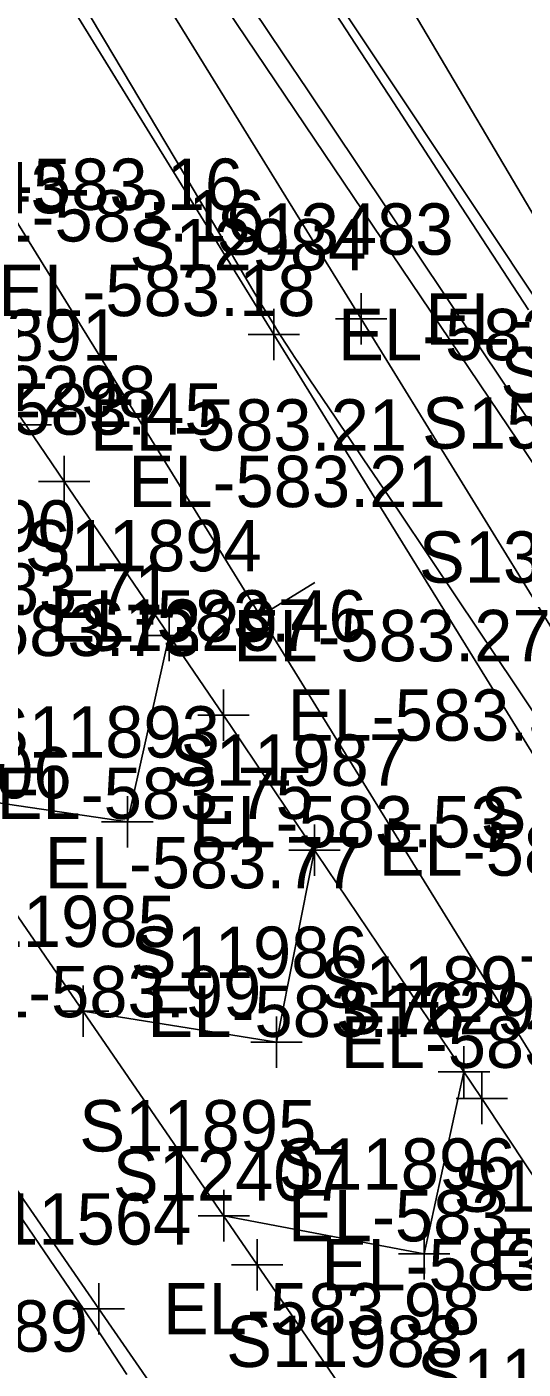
# Model space of a CAD drawing. Extents: x 1729869 to 1735532, y 648588 to 653771.
# Drawn here: x 1731625.1 to 1731663.7, y 651415.7 to 651520.3 of the extents above; entities that cross this region are included whole.
import ezdxf

# ---------------------------------------------------------------- set-up
doc = ezdxf.new("R2010")
doc.units = 0
for name, color, linetype in [('SURVEY - CENTERLINE - Preliminary', 7, 'Continuous'), ('SURVEY - CENTERLINE - Preliminary Text', 7, 'Continuous'), ('SURVEY - CONTOURS - Intermediate with optional Text', 7, 'Continuous'), ('SURVEY - DRAINAGE - Storm Sewer', 7, 'Continuous'), ('SURVEY - DTM - Breaklines', 7, 'Continuous'), ('SURVEY - DTM - Breaklines - Points - Numbers', 7, 'Continuous'), ('SURVEY - TRAFFIC CONTROL - Pavement Marking - Points - Elevations', 7, 'Continuous'), ('SURVEY - TRAFFIC CONTROL - Pavement Marking - Points - Locators', 7, 'Continuous'), ('SURVEY - TRAFFIC CONTROL - Pavement Marking - Points - Numbers', 7, 'Continuous'), ('SURVEY - TRAFFIC CONTROL - Pavement Marking with Text', 7, 'Continuous'), ('SURVEY - TRANSPORTATION - Features', 7, 'Continuous'), ('SURVEY - TRANSPORTATION - Features - Points - Elevations', 7, 'Continuous'), ('SURVEY - TRANSPORTATION - Features - Points - Locators', 7, 'Continuous'), ('SURVEY - TRANSPORTATION - Features - Points - Numbers', 7, 'Continuous'), ('SURVEY - TRANSPORTATION - Roads', 7, 'Continuous'), ('SURVEY - TRANSPORTATION - Roads - Points - Elevations', 7, 'Continuous'), ('SURVEY - TRANSPORTATION - Roads - Points - Locators', 7, 'Continuous'), ('SURVEY - TRANSPORTATION - Roads - Points - Numbers', 7, 'Continuous')]:
    doc.layers.add(name, color=color, linetype=linetype)

msp = doc.modelspace()

# ---------------------------------------------------------------- linework, layer by layer
at = {"layer": 'SURVEY - CENTERLINE - Preliminary'}
msp.add_line((1731573.18, 651587.85), (1731916.82, 651031.47), dxfattribs=at)
at = {"layer": 'SURVEY - CENTERLINE - Preliminary Text'}
msp.add_line((1731643.27, 651474.38), (1731647.52, 651477), dxfattribs=at)
at = {"layer": 'SURVEY - CONTOURS - Intermediate with optional Text'}
for points in [[(1731666.78, 651463.5), (1731663.1, 651469.02), (1731658.61, 651475.72), (1731654.09, 651482.46), (1731651.28, 651486.63), (1731649.15, 651489.79), (1731647.08, 651492.86), (1731646.37, 651493.91), (1731646.02, 651494.44), (1731645.67, 651494.96), (1731645.34, 651495.47), (1731644.85, 651496.22), (1731644.54, 651496.71), (1731644.31, 651497.09), (1731643.85, 651497.83), (1731643.4, 651498.58), (1731642.69, 651499.75), (1731641.43, 651501.89), (1731639.55, 651505.08), (1731637.28, 651508.89), (1731631.14, 651519.22), (1731626.94, 651526.27)], [(1731665.33, 651487.86), (1731662.39, 651492.27), (1731650.93, 651509.39), (1731646.94, 651515.36), (1731645.06, 651518.15), (1731642.72, 651521.62)], [(1731648.83, 651521.73), (1731650.67, 651518.91), (1731653.65, 651514.33), (1731658.54, 651506.81), (1731664.13, 651498.23)], [(1731632.89, 651415.33), (1731630.96, 651418.27), (1731630.27, 651419.31), (1731629.77, 651420.05), (1731628.87, 651421.36), (1731626.86, 651424.31), (1731622.78, 651430.26)]]:
    msp.add_lwpolyline(points, dxfattribs=at)
at = {"layer": 'SURVEY - DRAINAGE - Storm Sewer'}
msp.add_line((1731578.31, 651651.7), (1731685.78, 651469.58), dxfattribs=at)
at = {"layer": 'SURVEY - DTM - Breaklines'}
for points in [[(1731329.07, 651966.06), (1731359.73, 651926.55), (1731391.78, 651888.07), (1731423.01, 651848.98), (1731455.16, 651810.58), (1731479.95, 651777.55), (1731506.27, 651734.81), (1731535.38, 651694.14), (1731562.2, 651652.75), (1731588.04, 651609.92), (1731613.6, 651566.91), (1731639.15, 651523.89), (1731667.1, 651482.42), (1731693.64, 651440.04), (1731719.24, 651397.05), (1731747.22, 651355.59), (1731769.13, 651321.34), (1731788.96, 651288.22), (1731795.99, 651292.73)], [(1731576.5, 651649.13), (1731594.65, 651614.16), (1731618.96, 651570.35), (1731645.49, 651527.96), (1731673.2, 651486.32), (1731681.58, 651472.9)]]:
    msp.add_lwpolyline(points, dxfattribs=at)
at = {"layer": 'SURVEY - TRAFFIC CONTROL - Pavement Marking - Points - Locators'}
for p, q in [((1731627.01, 651489.26), (1731623.01, 651489.26)), ((1731636.18, 651474.86), (1731636.18, 651470.86)), ((1731638.18, 651472.86), (1731634.18, 651472.86)), ((1731632.92, 651460.36), (1731632.92, 651456.36)), ((1731634.92, 651458.36), (1731630.92, 651458.36)), ((1731647.48, 651458.16), (1731647.48, 651454.16)), ((1731649.48, 651456.16), (1731645.48, 651456.16)), ((1731629.49, 651445.61), (1731629.49, 651441.61)), ((1731631.49, 651443.61), (1731627.49, 651443.61)), ((1731644.53, 651443.2), (1731644.53, 651439.2)), ((1731646.53, 651441.2), (1731642.53, 651441.2)), ((1731659.12, 651440.89), (1731659.12, 651436.89)), ((1731661.12, 651438.89), (1731657.12, 651438.89)), ((1731640.42, 651429.69), (1731640.42, 651425.69)), ((1731642.42, 651427.69), (1731638.42, 651427.69)), ((1731656.03, 651426.71), (1731656.03, 651422.71)), ((1731658.03, 651424.71), (1731654.03, 651424.71)), ((1731630.69, 651422.44), (1731630.69, 651418.44)), ((1731632.69, 651420.44), (1731628.69, 651420.44))]:
    msp.add_line(p, q, dxfattribs=at)
at = {"layer": 'SURVEY - TRAFFIC CONTROL - Pavement Marking with Text'}
for points in [[(1731707.89, 651308.47), (1731686.32, 651339.76), (1731680.65, 651348), (1731674.99, 651356.24), (1731648.88, 651394.12), (1731630.69, 651420.44), (1731613.66, 651445.14), (1731588.74, 651481.41), (1731585.31, 651486.34), (1731584.17, 651487.98), (1731563.67, 651517.57), (1731540.95, 651550.5), (1731539.81, 651552.14), (1731538.67, 651553.78), (1731534.1, 651560.35), (1731529.53, 651566.92), (1731528.39, 651568.56), (1731525.64, 651572.52)], [(1731617.75, 651460.58), (1731632.92, 651458.36), (1731636.18, 651472.86)], [(1731629.49, 651443.61), (1731644.53, 651441.2), (1731647.48, 651456.16)], [(1731640.42, 651427.69), (1731656.03, 651424.71), (1731659.12, 651438.89)]]:
    msp.add_lwpolyline(points, dxfattribs=at)
at = {"layer": 'SURVEY - TRANSPORTATION - Features'}
msp.add_lwpolyline([(1731488.58, 651750.08), (1731505.82, 651725.42), (1731522.61, 651700.56), (1731539.38, 651675.6), (1731555.9, 651650.42), (1731572.1, 651625.11), (1731588.17, 651599.75), (1731603.92, 651574.17), (1731619.68, 651548.61), (1731635.38, 651523.05), (1731651.11, 651497.51), (1731666.85, 651471.97), (1731681.52, 651448.19), (1731693.14, 651429.42), (1731705.36, 651409.57), (1731719.95, 651387.22), (1731733.74, 651366.34), (1731747.61, 651345.53), (1731775.27, 651303.84)], dxfattribs=at)
at = {"layer": 'SURVEY - TRANSPORTATION - Features - Points - Locators'}
for p, q in [((1731651.11, 651499.51), (1731651.11, 651495.51)), ((1731653.11, 651497.51), (1731649.11, 651497.51))]:
    msp.add_line(p, q, dxfattribs=at)
at = {"layer": 'SURVEY - TRANSPORTATION - Roads'}
for points in [[(1731473.71, 651759.83), (1731495.59, 651728.76), (1731519.31, 651694.1), (1731534.88, 651670.83), (1731544.73, 651655.76), (1731559.89, 651632.22), (1731568.45, 651618.7), (1731583.36, 651595), (1731599.21, 651569.52), (1731613.9, 651545.68), (1731624.39, 651528.65), (1731644.32, 651496.3), (1731671.65, 651452.06), (1731687.33, 651426.48), (1731702, 651402.63), (1731716.71, 651378.8), (1731725.12, 651365.19), (1731752.42, 651320.93)], [(1731744.16, 651307.51), (1731731.33, 651327.79), (1731710.87, 651359.82), (1731700.05, 651376.64), (1731685.94, 651398.48), (1731660.52, 651436.82), (1731640.4, 651466.67), (1731628.01, 651484.86), (1731617.88, 651499.73), (1731612.25, 651508), (1731596.51, 651531.16), (1731579.79, 651555.64), (1731571.34, 651567.9), (1731565.84, 651575.85), (1731557.26, 651588.21), (1731552.45, 651595.15), (1731551.34, 651596.75), (1731537.95, 651616.03), (1731513.92, 651650.48), (1731500.07, 651670.08), (1731489.62, 651684.74), (1731461.65, 651723.75), (1731447.49, 651743.13), (1731435.62, 651759.22)], [(1731531.64, 651585.15), (1731535.06, 651580.22), (1731538.47, 651575.28), (1731541.89, 651570.35), (1731572.71, 651526), (1731573.85, 651524.36), (1731589.68, 651501.26), (1731608.98, 651473.27), (1731621.49, 651455.18), (1731643.03, 651423.87), (1731655.47, 651405.72), (1731670.23, 651384.31), (1731690.82, 651354.78), (1731704.35, 651334.96), (1731706.61, 651331.66), (1731709.99, 651326.7), (1731729.32, 651298.73)]]:
    msp.add_lwpolyline(points, dxfattribs=at)
at = {"layer": 'SURVEY - TRANSPORTATION - Roads - Points - Locators'}
for p, q in [((1731644.32, 651498.3), (1731644.32, 651494.3)), ((1731646.32, 651496.3), (1731642.32, 651496.3)), ((1731628.01, 651486.86), (1731628.01, 651482.86)), ((1731630.01, 651484.86), (1731626.01, 651484.86)), ((1731640.4, 651468.67), (1731640.4, 651464.67)), ((1731642.4, 651466.67), (1731638.4, 651466.67)), ((1731660.52, 651438.82), (1731660.52, 651434.82)), ((1731662.52, 651436.82), (1731658.52, 651436.82)), ((1731643.03, 651425.87), (1731643.03, 651421.87)), ((1731645.03, 651423.87), (1731641.03, 651423.87))]:
    msp.add_line(p, q, dxfattribs=at)

# ---------------------------------------------------------------- texts
at = {"layer": 'SURVEY - DTM - Breaklines - Points - Numbers'}
for s, p in [('S15112', (1731661.96, 651491.32)), ('S15083', (1731655.86, 651487.42))]:
    msp.add_text(s, height=4, dxfattribs=at).set_placement(p)
at = {"layer": 'SURVEY - TRAFFIC CONTROL - Pavement Marking - Points - Elevations'}
for s, p in [('EL-583.43', (1731603.68, 651505.74)), ('EL-583.16', (1731618.93, 651503.54)), ('EL-583.45', (1731615.65, 651488.5)), ('EL-583.21', (1731630.01, 651487.26)), ('EL-583.71', (1731611.77, 651474.48)), ('EL-583.46', (1731626.87, 651472.39)), ('EL-583.27', (1731641.18, 651470.86)), ('EL-583.75', (1731622.75, 651458.58)), ('EL-583.53', (1731637.92, 651456.36)), ('EL-583.35', (1731652.48, 651454.16)), ('EL-583.99', (1731618.66, 651443.14)), ('EL-583.76', (1731634.49, 651441.61)), ('EL-583.54', (1731649.53, 651439.2)), ('EL-583.76', (1731645.42, 651425.69)), ('EL-583.55', (1731661.03, 651422.71)), ('EL-583.98', (1731635.69, 651418.44))]:
    msp.add_text(s, height=4, dxfattribs=at).set_placement(p)
at = {"layer": 'SURVEY - TRAFFIC CONTROL - Pavement Marking - Points - Numbers'}
for s, p in [('S11891', (1731613.93, 651494.26)), ('S11890', (1731610.46, 651479.39)), ('S11894', (1731624.94, 651477.86)), ('S11893', (1731621.68, 651463.36)), ('S11987', (1731636.24, 651461.16)), ('S11985', (1731618.25, 651448.61)), ('S11986', (1731633.18, 651446.2)), ('S11897', (1731647.88, 651443.89)), ('S11895', (1731629.18, 651432.69)), ('S11896', (1731644.68, 651429.71)), ('S11990', (1731658.31, 651427.99)), ('S11564', (1731619.45, 651425.44)), ('S11988', (1731640.61, 651415.91)), ('S11989', (1731655.47, 651413.33))]:
    msp.add_text(s, height=4, dxfattribs=at).set_placement(p)
at = {"layer": 'SURVEY - TRANSPORTATION - Features - Points - Elevations'}
msp.add_text('EL-582.71', height=4, dxfattribs=at).set_placement((1731656.11, 651495.51))
at = {"layer": 'SURVEY - TRANSPORTATION - Features - Points - Numbers'}
for s, p in [('S13483', (1731639.87, 651502.51)), ('S13484', (1731655.61, 651476.97))]:
    msp.add_text(s, height=4, dxfattribs=at).set_placement(p)
at = {"layer": 'SURVEY - TRANSPORTATION - Roads - Points - Elevations'}
for s, p in [('EL-583.16', (1731617.25, 651506)), ('EL-583.18', (1731622.88, 651497.73)), ('EL-583.02', (1731649.32, 651494.3)), ('EL-583.21', (1731633.01, 651482.86)), ('EL-583.73', (1731613.98, 651471.27)), ('EL-583.31', (1731645.4, 651464.67)), ('EL-583.77', (1731626.49, 651453.18)), ('EL-583.76', (1731648.03, 651421.87))]:
    msp.add_text(s, height=4, dxfattribs=at).set_placement(p)
at = {"layer": 'SURVEY - TRANSPORTATION - Roads - Points - Numbers'}
for s, p in [('S12984', (1731633.08, 651501.3)), ('S12298', (1731616.73, 651489.86)), ('S12297', (1731629.16, 651471.67)), ('S12406', (1731610.14, 651460.18)), ('S12985', (1731660.41, 651457.06)), ('S12296', (1731649.17, 651441.82)), ('S12407', (1731631.79, 651428.87)), ('S12389', (1731611.42, 651417.1))]:
    msp.add_text(s, height=4, dxfattribs=at).set_placement(p)

doc.saveas('drawing.dxf')
